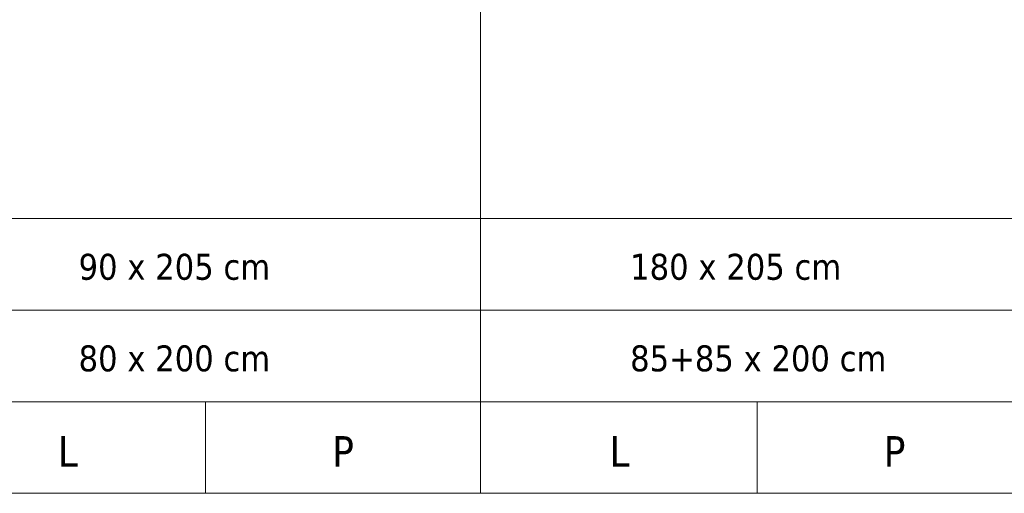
# Model space of a CAD drawing. Header units: millimetres. Extents: x 15214 to 140083, y -437840 to -79279.
# Tile 527 of 656: x 72746 to 73390, y -206056 to -205745. Entities that reach past the tile are written whole.
import ezdxf

# ---------------------------------------------------------------- set-up
doc = ezdxf.new("R2010")
doc.units = ezdxf.units.MM
doc.layers.add('B_widok', color=8, linetype='Continuous', lineweight=9)
doc.styles.add('ARIAL', font='tahoma.ttf')

msp = doc.modelspace()

# ---------------------------------------------------------------- linework, layer by layer
at = {"layer": 'B_widok', "linetype": 'ByBlock', "ltscale": 5}
for p, q in [((73047.58938, -206055.5641), (73047.58943, -204883.26661)), ((72280.68993, -205875.56434), (77016.87118, -205875.56437)), ((72280.68993, -205935.56434), (77016.82378, -205935.56437)), ((72280.68993, -205995.56434), (77016.77639, -205995.56437)), ((72280.68993, -205995.56434), (77016.77638, -205995.56724)), ((72867.58905, -205995.56366), (72867.58905, -206055.5641)), ((73228.47271, -205995.56367), (73228.47271, -206055.5641)), ((72280.68976, -206055.5641), (77016.72899, -206055.56412))]:
    msp.add_line(p, q, dxfattribs=at)

# ---------------------------------------------------------------- texts
at = {"layer": 'B_widok', "linetype": 'ByBlock', "ltscale": 5, "attachment_point": 1, "style": 'ARIAL'}
for s, insert, char_height, width in [('90 x 205 cm', (72784.54886, -205898.6406), 17, 162.7637979), ('180 x 205 cm', (73145.43252, -205898.64061), 17, 162.7637979), ('80 x 200 cm', (72784.54886, -205958.6406), 17, 212.0486332), ('85+85 x 200 cm', (73145.43252, -205958.64061), 17, 212.0486332), ('\\pxqc;L', (72687.58923, -206018.09295), 20, 180), ('\\pxqc;P', (72867.58923, -206018.09295), 20, 180), ('\\pxqc;L', (73048.47289, -206018.09296), 20, 180), ('\\pxqc;P', (73228.47289, -206018.09296), 20, 180)]:
    msp.add_mtext(s, dxfattribs=dict(at, insert=insert, char_height=char_height, width=width))

doc.saveas('drawing.dxf')
